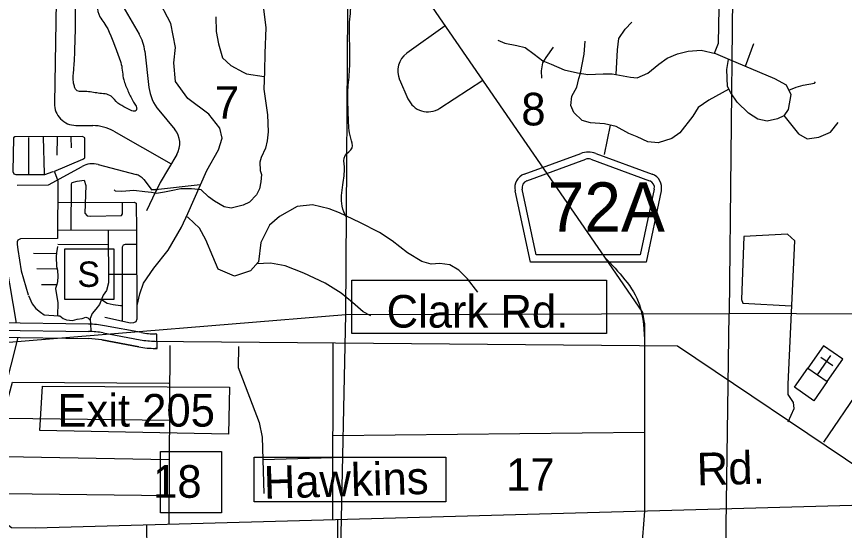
# Model space of a CAD drawing. Extents: x 408847 to 817539, y 923858 to 1151780.
# Drawn here: x 510743 to 522167, y 1064644 to 1071729 of the extents above; entities that cross this region are included whole.
import ezdxf

# ---------------------------------------------------------------- set-up
doc = ezdxf.new("R2010")
doc.units = 0
for name, color, linetype in [('County Route Divided Highway Outline and Fill', 7, 'Continuous'), ('County Routes Highway Center Lines', 7, 'Continuous'), ('Culture', 7, 'Continuous'), ('Interstate Ramps', 7, 'Continuous'), ('Interstates Related Text', 7, 'Continuous'), ('Lakes and Ponds', 7, 'Continuous'), ('Level 11', 7, 'Continuous'), ('Level 12', 7, 'Continuous'), ('Level 43', 7, 'Continuous'), ('Level 7', 7, 'Continuous'), ('Local Roads Improved', 7, 'Continuous'), ('Local Roads Paved', 7, 'Continuous'), ('Masks for Road Features', 7, 'Continuous'), ('Masks for Text', 7, 'Continuous'), ('Narrow River Creek and Branch and Slough', 7, 'Continuous'), ('Roadshields County Roads', 7, 'Continuous'), ('Section Lines', 7, 'Continuous'), ('State Roads Related Text', 7, 'Continuous'), ('State Route Divided Highway Outline and Fill', 7, 'Continuous'), ('State Routes Highway Center Lines', 7, 'Continuous')]:
    doc.layers.add(name, color=color, linetype=linetype)

msp = doc.modelspace()

# ---------------------------------------------------------------- linework, layer by layer
at = {"layer": 'County Route Divided Highway Outline and Fill'}
msp.add_line((516254, 1072188), (518855, 1068413), dxfattribs=at)
msp.add_lwpolyline([(518855, 1068413), (519382, 1067649), (519402, 1067512), (519407, 1067498), (519407, 1067029)], dxfattribs=at)
at = {"layer": 'County Routes Highway Center Lines'}
msp.add_line((516254, 1072188), (518855, 1068413), dxfattribs=at)
msp.add_spline([(518855, 1068413), (519338, 1067755), (519410, 1067206)], degree=3, dxfattribs=at)
at = {"layer": 'Culture'}
for p, q in [((521876, 1067191), (521662, 1066883)), ((522143, 1067006), (521876, 1067191)), ((521796, 1066791), (521981, 1067058)), ((521842, 1067033), (522006, 1066918)), ((521929, 1066698), (522143, 1067006)), ((521662, 1066883), (521929, 1066698))]:
    msp.add_line(p, q, dxfattribs=at)
for points in [[(511408, 1068527), (512085, 1068527), (512085, 1067827), (511408, 1067827)], [(521662, 1066883), (521929, 1066698), (521744, 1066431), (521477, 1066617)]]:
    msp.add_lwpolyline(points, close=True, dxfattribs=at)
at = {"layer": 'Interstate Ramps'}
for p, q in [((510743, 1067501), (510506, 1068859)), ((510411, 1065921), (510766, 1067304))]:
    msp.add_line(p, q, dxfattribs=at)
at = {"layer": 'Lakes and Ponds'}
msp.add_spline([(511851, 1072022), (511739, 1072025), (511662, 1072022), (511593, 1071961), (511564, 1071895), (511556, 1071823), (511556, 1071662), (511551, 1071402), (511546, 1071227), (511532, 1070996), (511527, 1070821), (511540, 1070771), (511554, 1070726), (511688, 1070695), (511871, 1070673), (512048, 1070631), (512141, 1070537), (512258, 1070468), (512391, 1070436), (512400, 1070476), (512384, 1070506), (512365, 1070535), (512349, 1070567), (512309, 1070638), (512280, 1070704), (512222, 1070858), (512188, 1071070), (512116, 1071273), (511949, 1071646), (511894, 1071727), (511853, 1071877), (511851, 1072022)], degree=3, dxfattribs=at)
at = {"layer": 'Level 12'}
for p, q in [((512607, 1069341), (512601, 1069348)), ((512658, 1069346), (512607, 1069341))]:
    msp.add_line(p, q, dxfattribs=at)
at = {"layer": 'Level 7'}
for p, q in [((511737, 1067488), (508948, 1067529)), ((512467, 1067371), (511956, 1067466)), ((512679, 1067352), (512658, 1067353)), ((512658, 1067353), (512658, 1067353))]:
    msp.add_line(p, q, dxfattribs=at)
for centre, radius, start, end in [((511718, 1066188), 1300, 79.469, 89.148), ((512668, 1068453), 1100, 259.469, 269.4759)]:
    msp.add_arc(centre, radius, start, end, dxfattribs=at)
at = {"layer": 'Local Roads Improved'}
for p, q in [((519409, 1067201), (519407, 1064908)), ((519409, 1067201), (519407, 1064908)), ((523196, 1065014), (511000, 1064674)), ((519407, 1064908), (519281, 1063186)), ((519407, 1064908), (519281, 1063186))]:
    msp.add_line(p, q, dxfattribs=at)
msp.add_lwpolyline([(511000, 1064674), (510675, 1064681), (510608, 1064732), (510578, 1064901), (510593, 1066349), (510685, 1066687), (512843, 1066676)], dxfattribs=at)
at = {"layer": 'Local Roads Paved'}
for p, q in [((511288, 1071937), (511265, 1070533)), ((511288, 1071937), (511265, 1070533)), ((512177, 1071926), (512434, 1071485)), ((512177, 1071926), (512434, 1071485)), ((516658, 1071603), (516128, 1071223)), ((516658, 1071603), (516128, 1071223)), ((520803, 1071044), (520917, 1071359)), ((512512, 1071251), (512570, 1070753)), ((512512, 1071251), (512570, 1070753)), ((516029, 1070859), (516144, 1070595)), ((516029, 1070859), (516144, 1070595)), ((516582, 1070464), (517176, 1070850)), ((516582, 1070464), (517176, 1070850)), ((512706, 1070438), (512927, 1070173)), ((512706, 1070438), (512927, 1070173)), ((511562, 1070228), (511794, 1070226)), ((511562, 1070228), (511794, 1070226)), ((512084, 1070147), (512876, 1069697)), ((512084, 1070147), (512876, 1069697)), ((518856, 1069825), (518938, 1070231)), ((510912, 1069560), (510910, 1070061)), ((511109, 1070066), (511122, 1069560)), ((511301, 1070069), (511298, 1069820)), ((511493, 1070066), (511495, 1069918)), ((512954, 1069827), (512724, 1069443)), ((512954, 1069827), (512724, 1069443)), ((512678, 1069346), (512666, 1069321)), ((512724, 1069443), (512678, 1069346)), ((512724, 1069443), (512678, 1069346)), ((512662, 1069314), (512538, 1069051)), ((512665, 1069319), (512662, 1069314)), ((512666, 1069321), (512665, 1069319)), ((511314, 1068591), (512010, 1068588)), ((510976, 1068466), (511283, 1068463)), ((511298, 1068248), (511022, 1068251)), ((512011, 1068177), (512400, 1068177)), ((511298, 1068031), (511086, 1068031)), ((512858, 1067193), (512843, 1064725)), ((515108, 1067229), (515103, 1064788)), ((521885, 1065860), (522383, 1066597)), ((512852, 1066160), (510591, 1066185)), ((515105, 1065951), (519408, 1065998)), ((510586, 1065664), (512848, 1065622)), ((514141, 1065622), (515105, 1065648)), ((512845, 1065121), (510580, 1065147)), ((515172, 1064790), (515182, 1062236)), ((512538, 1064717), (512552, 1063636))]:
    msp.add_line(p, q, dxfattribs=at)
for points in [[(513926, 1072588), (514170, 1072123), (514144, 1071872), (514181, 1071572), (514170, 1071224), (514164, 1070975), (514154, 1070728), (514206, 1070373), (514216, 1070141)], [(520372, 1071225), (520431, 1071364), (520446, 1072326)], [(513492, 1071726), (513495, 1071523), (513531, 1071353), (513584, 1071160), (513699, 1071054), (513868, 1070962), (513914, 1070941), (514161, 1070902)], [(519019, 1070930), (519035, 1071272), (519055, 1071426), (519142, 1071554), (519234, 1071651)], [(517384, 1071405), (517481, 1071364), (517644, 1071329), (517762, 1071303), (517885, 1071211), (518007, 1071119), (518120, 1071073), (518299, 1070996), (518483, 1070955), (518626, 1070930), (518836, 1070940), (518963, 1070940), (519214, 1070894), (519306, 1070884), (519454, 1070950), (519608, 1071073), (519720, 1071155), (519863, 1071216), (520012, 1071252), (520191, 1071267), (520390, 1071221), (520579, 1071139), (521203, 1070873), (521361, 1070786), (521428, 1070653), (521392, 1070449), (521331, 1070362), (521244, 1070321), (521101, 1070285), (520973, 1070316), (520845, 1070398), (520687, 1070551), (520600, 1070679), (520554, 1070766), (520543, 1071001), (520567, 1071139)], [(517992, 1070878), (517987, 1070981), (518007, 1071093), (518053, 1071165), (518150, 1071308)], [(520573, 1070730), (520298, 1070577), (520150, 1070474), (520073, 1070357), (519894, 1070126), (519787, 1070050), (519597, 1069988), (519454, 1070004), (519306, 1070070), (519194, 1070116), (519015, 1070213), (518856, 1070249), (518662, 1070265), (518549, 1070295), (518432, 1070408), (518391, 1070505), (518406, 1070633), (518473, 1070756), (518503, 1070873), (518524, 1070950), (518575, 1071211), (518590, 1071390)], [(521399, 1070712), (521499, 1070756), (521597, 1070781), (521755, 1070812), (521770, 1070827)], [(521333, 1070365), (521535, 1070111), (521653, 1070045), (521816, 1070065), (521975, 1070137), (522082, 1070270)], [(511258, 1069593), (511656, 1069762), (511684, 1069782), (511687, 1070058), (511654, 1070076), (510721, 1070071), (510700, 1070058), (510693, 1069595), (510703, 1069562), (510731, 1069552), (511132, 1069552), (511250, 1069593)], [(514216, 1070141), (514201, 1070017), (514176, 1069915), (514120, 1069787), (514099, 1069721), (514104, 1069608), (514125, 1069552), (514114, 1069450), (514094, 1069352), (514053, 1069271), (513956, 1069168), (513869, 1069127), (513705, 1069086), (513608, 1069107), (513475, 1069184), (513393, 1069245), (513291, 1069342), (513158, 1069352), (513010, 1069352), (512877, 1069327), (512785, 1069306), (512673, 1069291), (512606, 1069301), (512514, 1069311), (512361, 1069332), (512197, 1069317), (512110, 1069322), (512090, 1069342)], [(511265, 1069588), (511311, 1069462), (511309, 1068670)], [(511498, 1068782), (511500, 1069422), (511508, 1069443), (511580, 1069458), (511674, 1069471), (511700, 1069399), (511687, 1069016), (511715, 1068980), (511761, 1068977), (512191, 1068985), (512203, 1069011), (512203, 1069170)], [(512815, 1069234), (512817, 1069234)], [(511310, 1069164), (512367, 1069171), (512395, 1069154), (512398, 1068780), (511309, 1068783)], [(512009, 1068780), (512012, 1068059), (511986, 1067952), (511938, 1067886)], [(512398, 1068780), (512403, 1067556), (512387, 1067520), (512357, 1067505), (512313, 1067502), (511961, 1067579)], [(511309, 1068670), (510795, 1068665), (510762, 1068647), (510749, 1068622), (510749, 1068588), (510759, 1068517), (510805, 1068223), (510905, 1067890)], [(521391, 1066141), (521472, 1066325), (521462, 1066407), (521391, 1066519), (521391, 1066662), (521483, 1068637), (521380, 1068729), (520777, 1068698), (520746, 1067829), (520767, 1067778), (521434, 1067741)], [(511309, 1068558), (511293, 1068471), (511288, 1068415), (511296, 1068284), (511306, 1068233), (511314, 1068146), (511306, 1068074), (511298, 1068033), (511281, 1067980), (511296, 1067893)], [(512203, 1067526), (512203, 1068553), (512219, 1068582), (512244, 1068589), (512398, 1068592)], [(510907, 1067883), (510956, 1067766), (511007, 1067702), (511073, 1067651), (511125, 1067617), (511321, 1067602), (511339, 1067602), (511388, 1067566), (511434, 1067548), (511513, 1067538), (511577, 1067558), (511646, 1067564), (511700, 1067582), (511728, 1067576), (511760, 1067545)], [(511296, 1067893), (511314, 1067786), (511308, 1067603)], [(511938, 1067886), (511889, 1067761), (511838, 1067694), (511784, 1067635), (511759, 1067566), (511766, 1067402)], [(511915, 1067826), (511995, 1067779), (512077, 1067759), (512179, 1067743), (512203, 1067743)], [(513804, 1067178), (513799, 1066891), (514090, 1066134), (514131, 1065929), (514157, 1065152)]]:
    msp.add_lwpolyline(points, dxfattribs=at)
for centre, radius, start, end in [((511916, 1071182), 600, 6.6394, 30.3384), ((511916, 1071182), 600, 6.6394, 30.3384), ((516303, 1070979), 300, 125.6763, 203.6293), ((516303, 1070979), 300, 125.6763, 203.6293), ((513166, 1070822), 600, 186.6394, 219.8401), ((513166, 1070822), 600, 186.6394, 219.8401), ((511565, 1070528), 300, 179.0451, 269.4032), ((511565, 1070528), 300, 179.0451, 269.4032), ((516419, 1070716), 300, 203.6293, 303.0315), ((516419, 1070716), 300, 203.6293, 303.0315), ((511787, 1069626), 600, 60.3227, 89.4032), ((511787, 1069626), 600, 60.3227, 89.4032), ((512696, 1069981), 300, 329.076, 39.8399), ((512696, 1069981), 300, 329.076, 39.8399)]:
    msp.add_arc(centre, radius, start, end, dxfattribs=at)
at = {"layer": 'Masks for Road Features'}
for p, q in [((512431, 1067175), (511919, 1067270)), ((512683, 1067152), (512656, 1067153)), ((512656, 1067153), (512656, 1067153))]:
    msp.add_line(p, q, dxfattribs=at)
for centre, radius, start, end in [((511718, 1066188), 1100, 79.469, 89.148), ((512668, 1068453), 1300, 259.469, 269.4759)]:
    msp.add_arc(centre, radius, start, end, dxfattribs=at)
at = {"layer": 'Masks for Text'}
for points in [[(515370, 1068095), (518882, 1068095), (518882, 1067360), (515370, 1067360)], [(511099, 1066632), (513680, 1066619), (513667, 1065970), (511066, 1066023)], [(512727, 1065734), (513573, 1065734), (513573, 1064887), (512727, 1064887)], [(514022, 1065654), (516665, 1065654), (516665, 1065040), (514022, 1065040)]]:
    msp.add_lwpolyline(points, close=True, dxfattribs=at)
at = {"layer": 'Narrow River Creek and Branch and Slough'}
for p, q in [((512872, 1071634), (512662, 1072038)), ((512936, 1071303), (512872, 1071634)), ((512912, 1071091), (512936, 1071303)), ((512934, 1070833), (512912, 1071091)), ((513108, 1070598), (512934, 1070833)), ((513396, 1070384), (513108, 1070598)), ((513549, 1070192), (513396, 1070384)), ((513581, 1070054), (513549, 1070192)), ((513529, 1069890), (513581, 1070054)), ((513369, 1069605), (513529, 1069890)), ((511868, 1069690), (512391, 1069552)), ((511184, 1069410), (511648, 1069663)), ((513104, 1069013), (513369, 1069605)), ((512499, 1069481), (512601, 1069348)), ((510752, 1069404), (511184, 1069410)), ((512601, 1069348), (512607, 1069341)), ((512607, 1069341), (512658, 1069346)), ((512658, 1069346), (513278, 1069415)), ((514828, 1069131), (514614, 1069109)), ((515058, 1069077), (514828, 1069131)), ((513020, 1068823), (513104, 1069013)), ((514614, 1069109), (514369, 1068973)), ((515200, 1069023), (515058, 1069077)), ((515479, 1068891), (515200, 1069023)), ((513110, 1068959), (513087, 1068967)), ((513268, 1068813), (513110, 1068959)), ((514369, 1068973), (514235, 1068851)), ((515751, 1068751), (515479, 1068891)), ((512836, 1068509), (513020, 1068823)), ((513356, 1068651), (513268, 1068813)), ((514235, 1068851), (514115, 1068612)), ((515925, 1068639), (515751, 1068751)), ((513453, 1068422), (513356, 1068651)), ((514115, 1068612), (514083, 1068348)), ((516139, 1068472), (515925, 1068639)), ((512637, 1068260), (512836, 1068509)), ((516337, 1068350), (516139, 1068472)), ((513525, 1068244), (513453, 1068422)), ((514083, 1068348), (513969, 1068224)), ((514245, 1068330), (514055, 1068320)), ((514448, 1068290), (514245, 1068330)), ((516464, 1068314), (516337, 1068350)), ((516584, 1068326), (516464, 1068314)), ((516724, 1068306), (516584, 1068326)), ((512495, 1068052), (512637, 1068260)), ((513749, 1068150), (513525, 1068244)), ((513969, 1068224), (513749, 1068150)), ((514708, 1068192), (514448, 1068290)), ((516844, 1068232), (516724, 1068306)), ((516964, 1068114), (516844, 1068232)), ((515000, 1068054), (514708, 1068192)), ((517106, 1067928), (516964, 1068114)), ((512445, 1067908), (512495, 1068052)), ((515220, 1067914), (515000, 1068054)), ((512405, 1067746), (512445, 1067908)), ((515380, 1067786), (515220, 1067914)), ((512407, 1067634), (512405, 1067746)), ((515527, 1067656), (515380, 1067786)), ((515633, 1067601), (515527, 1067656))]:
    msp.add_line(p, q, dxfattribs=at)
for centre, radius, start, end in [((511792, 1069400), 300, 75.2032, 118.686), ((512340, 1069359), 200, 37.6003, 75.2032)]:
    msp.add_arc(centre, radius, start, end, dxfattribs=at)
msp.add_spline([(515289, 1068966), (515237, 1069113), (515246, 1069411), (515266, 1069655), (515278, 1069814), (515374, 1069917), (515354, 1070054), (515322, 1070330), (515316, 1070712), (515339, 1071005), (515340, 1071357), (515339, 1071653), (515366, 1071965), (515348, 1072355)], degree=3, dxfattribs=at)
at = {"layer": 'Roadshields County Roads'}
for p, q in [((517749, 1069556), (518529, 1069843)), ((518736, 1069843), (519514, 1069557)), ((517784, 1069462), (518598, 1069761)), ((518667, 1069761), (519479, 1069463)), ((517914, 1068444), (517721, 1069348)), ((519542, 1069348), (519349, 1068444)), ((517833, 1068344), (517623, 1069327)), ((519640, 1069327), (519430, 1068344)), ((519349, 1068444), (517914, 1068444)), ((519430, 1068344), (517833, 1068344))]:
    msp.add_line(p, q, dxfattribs=at)
for centre, radius, start, end in [((518632, 1069561), 300, 69.827, 110.173), ((518632, 1069667), 100, 69.827, 110.173), ((517818, 1069368), 200, 110.173, 192.0999), ((517818, 1069368), 100, 110.173, 192.0999), ((519445, 1069369), 100, 347.9001, 69.827), ((519445, 1069369), 200, 347.9001, 69.827)]:
    msp.add_arc(centre, radius, start, end, dxfattribs=at)
at = {"layer": 'Section Lines'}
for p, q in [((520627, 1072532), (520577, 1067637)), ((515286, 1067622), (520577, 1067637)), ((520502, 1062191), (520577, 1067637)), ((525886, 1067599), (520577, 1067637)), ((515173, 1062281), (515286, 1067622))]:
    msp.add_line(p, q, dxfattribs=at)
for points in [[(515286, 1067622), (515320, 1072533)], [(510583, 1067236), (515286, 1067622)]]:
    msp.add_lwpolyline(points, dxfattribs=at)
at = {"layer": 'State Route Divided Highway Outline and Fill'}
for p, q in [((511737, 1067488), (508948, 1067529)), ((512467, 1067371), (511956, 1067466)), ((508945, 1067330), (511734, 1067288)), ((512679, 1067352), (512658, 1067353)), ((512658, 1067353), (512658, 1067353)), ((512683, 1067152), (512679, 1067352)), ((511919, 1067270), (512431, 1067175)), ((512656, 1067153), (512656, 1067153)), ((512656, 1067153), (512683, 1067152))]:
    msp.add_line(p, q, dxfattribs=at)
for centre, radius, start, end in [((511718, 1066188), 1300, 79.469, 89.148), ((511718, 1066188), 1100, 79.469, 89.148), ((512668, 1068453), 1100, 259.469, 269.4759), ((512668, 1068453), 1300, 259.469, 269.4759)]:
    msp.add_arc(centre, radius, start, end, dxfattribs=at)
at = {"layer": 'State Routes Highway Center Lines'}
for p, q in [((508946, 1067429), (511736, 1067388)), ((511937, 1067368), (512449, 1067273)), ((512657, 1067253), (513047, 1067249)), ((513047, 1067249), (519865, 1067187)), ((519865, 1067187), (529801, 1060506))]:
    msp.add_line(p, q, dxfattribs=at)
for centre, start, end in [((511718, 1066188), 79.469, 89.148), ((512668, 1068453), 259.469, 269.4759)]:
    msp.add_arc(centre, 1200, start, end, dxfattribs=at)

# ---------------------------------------------------------------- texts
at = {"layer": 'Culture'}
msp.add_text('S', height=350, dxfattribs=at).set_placement((511582, 1068002))
at = {"layer": 'Interstates Related Text'}
msp.add_text('Exit 205', height=450, dxfattribs=at).set_placement((511306, 1066075))
at = {"layer": 'Level 11'}
for s, p in [('Rd.', (520136, 1065262)), ('Hawkins ', (514161, 1065080))]:
    msp.add_text(s, height=450, rotation=1.7146, dxfattribs=at).set_placement(p)
at = {"layer": 'Level 43'}
for s, p in [('7', (513480, 1070319)), ('8', (517708, 1070228)), ('17', (517499, 1065190)), ('18', (512627, 1065094))]:
    msp.add_text(s, height=450, rotation=360, dxfattribs=at).set_placement(p)
at = {"layer": 'Roadshields County Roads'}
msp.add_text('72A', height=680, dxfattribs=at).set_placement((518072, 1068763))
at = {"layer": 'State Roads Related Text'}
msp.add_text('Clark Rd.', height=450, dxfattribs=at).set_placement((515849, 1067440))

doc.saveas('drawing.dxf')
